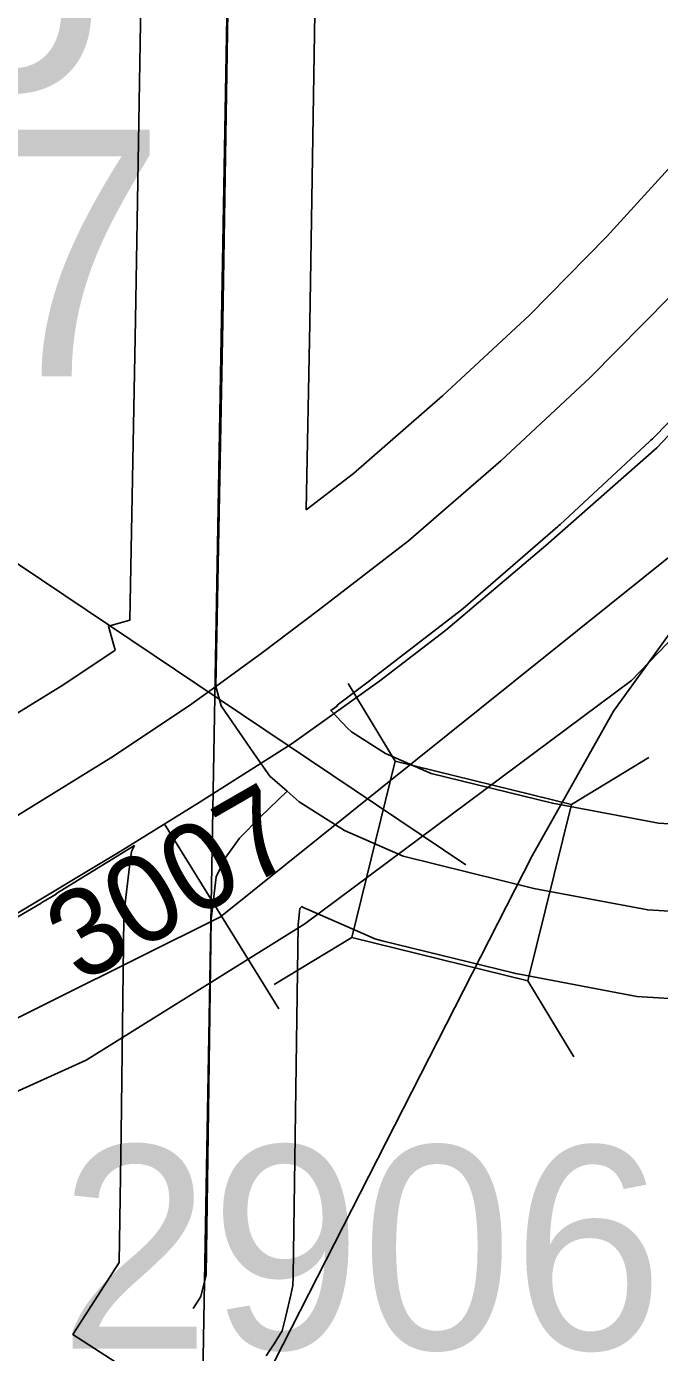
# Model space of a CAD drawing. Extents: x -132.8 to -73.3, y -60 to -26.
# Drawn here: x -114.8659 to -114.6478, y -43.4764 to -43.0196 of the extents above; entities that cross this region are included whole.
import ezdxf

# ---------------------------------------------------------------- set-up
doc = ezdxf.new("R2010")
doc.units = 0
for name, color, linetype in [('tdCoHydroRiver', 7, 'Continuous'), ('tdCoRRCL', 7, 'Continuous'), ('tdCoSecRdNmbr', 7, 'Continuous'), ('tdCoSecRdTxt', 7, 'Continuous'), ('tdCoSecRteBand', 7, 'Continuous'), ('tdCoSecRteCL', 7, 'Continuous'), ('tdCoSectLine', 7, 'Continuous'), ('tdCoStrucSec', 7, 'Continuous'), ('tdCoStrucSecCoName', 7, 'Continuous'), ('tdCoStrucSecFHWANum', 7, 'Continuous'), ('tdCoSurfAsphalt', 7, 'Continuous'), ('tdCoSurfGravel', 7, 'Continuous')]:
    doc.layers.add(name, color=color, linetype=linetype)

msp = doc.modelspace()

# ---------------------------------------------------------------- linework, layer by layer
at = {"layer": 'tdCoHydroRiver'}
msp.add_lwpolyline([(-114.57914, -43.16143), (-114.592, -43.17056), (-114.63906, -43.22142), (-114.6636, -43.2555), (-114.69169, -43.30526), (-114.80131, -43.52016), (-114.83556, -43.56346), (-114.86943, -43.59256), (-114.90304, -43.61064), (-114.98226, -43.62281), (-115.17661, -43.63204), (-115.20799, -43.62493)], dxfattribs=at)
at = {"layer": 'tdCoRRCL'}
msp.add_line((-114.81852, -43.29422), (-114.77902, -43.35797), dxfattribs=at)
for points in [[(-113.49611, -41.52905), (-113.5507, -41.60254), (-113.57539, -41.63668), (-113.63402, -41.72406), (-113.65351, -41.75338), (-113.71311, -41.84422), (-113.7297, -41.86833), (-113.75838, -41.91461), (-114.00053, -42.35685), (-114.13604, -42.56651), (-114.27249, -42.77569), (-114.42891, -42.97648), (-114.5977, -43.16485), (-114.79905, -43.32635), (-115.02786, -43.44013), (-115.25791, -43.53692), (-115.48965, -43.63213)], [(-116.3365, -44.0908), (-116.25733, -44.0203), (-116.087, -43.90327), (-115.91466, -43.83048), (-115.47089, -43.63699), (-115.27157, -43.55859), (-115.18053, -43.51679), (-115.00354, -43.44727), (-114.84543, -43.37567), (-114.77004, -43.32874), (-114.65739, -43.24491), (-114.57142, -43.15566), (-114.51802, -43.10499), (-114.33416, -42.8921), (-113.6984, -41.92905)], [(-114.87082, -43.32612), (-114.83366, -43.30377), (-114.80642, -43.28689), (-114.77444, -43.2666), (-114.74423, -43.24499), (-114.72143, -43.22752), (-114.68694, -43.19835), (-114.64874, -43.16474), (-114.62993, -43.1449), (-114.60269, -43.11721), (-114.55931, -43.06984), (-114.54658, -43.05518), (-114.50083, -43.00336), (-114.46308, -42.95877), (-114.42901, -42.91802), (-114.3642, -42.84096), (-114.3308, -42.79642), (-114.32389, -42.78662), (-114.28314, -42.72271), (-114.24995, -42.67149)]]:
    msp.add_lwpolyline(points, dxfattribs=at)
at = {"layer": 'tdCoSecRteBand'}
for points in [[(-114.89154, -43.26995), (-114.85306, -43.24624), (-114.83535, -43.23449), (-114.83769, -43.22616), (-114.83028, -43.22408), (-114.82833, -43.12068), (-114.82561, -42.95704), (-114.82364, -42.79139), (-114.82364, -42.79127), (-114.82364, -42.79115), (-114.82043, -42.62864)], [(-114.76045, -42.6299), (-114.76365, -42.79222), (-114.76562, -42.95782), (-114.76562, -42.95789), (-114.76562, -42.95796), (-114.76833, -43.12171), (-114.76834, -43.12174), (-114.76834, -43.12178), (-114.76955, -43.18607)], [(-114.76955, -43.18607), (-114.7533, -43.17356), (-114.72253, -43.14684), (-114.69258, -43.11905), (-114.66608, -43.09207), (-114.62559, -43.0477), (-114.58943, -43.00544), (-114.56855, -42.98087), (-114.53729, -42.9437), (-114.53718, -42.94357), (-114.53707, -42.94345), (-114.50379, -42.90474), (-114.46229, -42.85636), (-114.42932, -42.81661), (-114.39868, -42.77624), (-114.38204, -42.75413), (-114.36344, -42.72576), (-114.34012, -42.68917)], [(-114.62289, -43.13372), (-114.65026, -43.16159), (-114.65075, -43.16208), (-114.65125, -43.16255), (-114.68208, -43.19116), (-114.68244, -43.1915), (-114.68282, -43.19182), (-114.71463, -43.21944), (-114.7153, -43.22002), (-114.716, -43.22056), (-114.74707, -43.24448), (-114.74717, -43.24456), (-114.74727, -43.24464), (-114.75892, -43.25345), (-114.7588, -43.2536), (-114.76112, -43.25528), (-114.75532, -43.26136), (-114.7539, -43.26261), (-114.74226, -43.27), (-114.7265, -43.27692), (-114.68469, -43.2872), (-114.64811, -43.2941), (-114.6152, -43.29616)], [(-114.79963, -43.50275), (-114.85001, -43.47015), (-114.83402, -43.44545), (-114.83334, -43.40091), (-114.83236, -43.32671), (-114.83233, -43.32514), (-114.83215, -43.32357), (-114.83042, -43.30902), (-114.82981, -43.30383), (-114.82877, -43.30175), (-114.85579, -43.31841), (-114.85573, -43.31852), (-114.86065, -43.3214), (-114.86065, -43.3214), (-114.86095, -43.32158), (-114.87714, -43.33104)], [(-114.61821, -43.35608), (-114.65372, -43.35386), (-114.65558, -43.35375), (-114.65741, -43.3534), (-114.69662, -43.34601), (-114.69742, -43.34585), (-114.69822, -43.34566), (-114.74335, -43.33456), (-114.74587, -43.33394), (-114.74825, -43.3329), (-114.76847, -43.32402), (-114.77056, -43.3231), (-114.77108, -43.32277), (-114.77172, -43.3235), (-114.77238, -43.32908), (-114.77335, -43.40174), (-114.77335, -43.40177), (-114.77335, -43.4018), (-114.77409, -43.45013), (-114.77414, -43.45335), (-114.77487, -43.45649), (-114.7766, -43.46389), (-114.77778, -43.46898), (-114.78062, -43.47337), (-114.78334, -43.47756)]]:
    msp.add_lwpolyline(points, dxfattribs=at)
at = {"layer": 'tdCoSecRteCL'}
for points in [[(-114.8007, -43.24694), (-114.79833, -43.12121), (-114.79562, -42.95747), (-114.79364, -42.79175), (-114.79044, -42.62923), (-114.78896, -42.57005), (-114.78797, -42.56043), (-114.78649, -42.55698), (-114.78563, -42.55651), (-114.78329, -42.55525), (-114.77762, -42.55451), (-114.76972, -42.55476), (-114.47133, -42.56314), (-114.29229, -42.56807), (-114.23985, -42.57066), (-114.22906, -42.57397)], [(-114.8007, -43.24694), (-114.78461, -43.23526), (-114.76537, -43.22071), (-114.7343, -43.19679), (-114.70249, -43.16917), (-114.67166, -43.14056), (-114.64429, -43.1127), (-114.6031, -43.06757), (-114.56661, -43.0249), (-114.54564, -43.00024), (-114.51433, -42.96301), (-114.48103, -42.92429), (-114.43936, -42.87571), (-114.40582, -42.83526), (-114.37475, -42.79433), (-114.35748, -42.77139), (-114.33825, -42.74205), (-114.31482, -42.7053), (-114.29904, -42.68114), (-114.25736, -42.61677), (-114.23295, -42.58003), (-114.22906, -42.57397)], [(-114.89677, -43.30777), (-114.8761, -43.29568), (-114.83689, -43.27151), (-114.80976, -43.25351), (-114.8007, -43.24694)], [(-114.8007, -43.24694), (-114.79882, -43.25364), (-114.78748, -43.27016), (-114.78205, -43.27781), (-114.77611, -43.28303)], [(-114.80852, -43.46126), (-114.80581, -43.45707), (-114.80408, -43.44967), (-114.80334, -43.40134), (-114.80236, -43.32711), (-114.80063, -43.31256), (-114.79743, -43.30615), (-114.79249, -43.29924), (-114.78534, -43.29184), (-114.77611, -43.28303)], [(-114.77611, -43.28303), (-114.77194, -43.28669), (-114.75641, -43.29655), (-114.73619, -43.30543), (-114.69106, -43.31653), (-114.65185, -43.32392), (-114.61633, -43.32614), (-114.57811, -43.32664), (-114.54507, -43.3291), (-114.51597, -43.33428), (-114.44642, -43.355), (-114.42398, -43.36165), (-114.40549, -43.36535), (-114.39513, -43.36634), (-114.38773, -43.36683)]]:
    msp.add_lwpolyline(points, dxfattribs=at)
at = {"layer": 'tdCoSectLine'}
msp.add_lwpolyline([(-114.80649, -43.55608), (-114.78871, -42.55437)], dxfattribs=at)
at = {"layer": 'tdCoStrucSec'}
for points in [[(-114.75513, -43.24588), (-114.73893, -43.27264), (-114.67818, -43.28757)], [(-114.65142, -43.27138), (-114.67818, -43.28757), (-114.69312, -43.34832)], [(-114.78063, -43.34958), (-114.75387, -43.33338), (-114.73893, -43.27264)], [(-114.67727, -43.37451), (-114.69312, -43.34832), (-114.75387, -43.33338)]]:
    msp.add_lwpolyline(points, dxfattribs=at)
at = {"layer": 'tdCoStrucSecFHWANum'}
msp.add_line((-114.94534, -43.15343), (-114.71459, -43.30844), dxfattribs=at)
at = {"layer": 'tdCoSurfAsphalt'}
msp.add_lwpolyline([(-114.8761, -43.29568), (-114.83689, -43.27151), (-114.80976, -43.25351), (-114.8007, -43.24694), (-114.78461, -43.23526), (-114.76537, -43.22071), (-114.7343, -43.19679), (-114.70249, -43.16917), (-114.67166, -43.14056), (-114.64429, -43.1127), (-114.6031, -43.06757), (-114.56661, -43.0249), (-114.54564, -43.00024), (-114.51433, -42.96301), (-114.48103, -42.92429), (-114.43936, -42.87571), (-114.40582, -42.83526), (-114.37475, -42.79433), (-114.35748, -42.77139), (-114.33825, -42.74205), (-114.31482, -42.7053)], dxfattribs=at)
at = {"layer": 'tdCoSurfGravel'}
for points in [[(-114.8007, -43.24694), (-114.79833, -43.12121), (-114.79562, -42.95747), (-114.79364, -42.79175), (-114.79044, -42.62923), (-114.78896, -42.57005), (-114.78797, -42.56043), (-114.78649, -42.55698), (-114.78563, -42.55651)], [(-114.8007, -43.24694), (-114.79882, -43.25364), (-114.78748, -43.27016), (-114.78205, -43.27781), (-114.77611, -43.28303)], [(-114.80852, -43.46126), (-114.80581, -43.45707), (-114.80408, -43.44967), (-114.80334, -43.40134), (-114.80236, -43.32711), (-114.80063, -43.31256), (-114.79743, -43.30615), (-114.79249, -43.29924), (-114.78534, -43.29184), (-114.77611, -43.28303)], [(-114.77611, -43.28303), (-114.77194, -43.28669), (-114.75641, -43.29655), (-114.73619, -43.30543), (-114.69106, -43.31653), (-114.65185, -43.32392), (-114.61633, -43.32614), (-114.57811, -43.32664), (-114.54507, -43.3291), (-114.51597, -43.33428), (-114.44642, -43.355), (-114.42398, -43.36165), (-114.40549, -43.36535), (-114.39513, -43.36634), (-114.38773, -43.36683), (-114.37639, -43.36511), (-114.35099, -43.35968), (-114.32361, -43.34957), (-114.2881, -43.33453), (-114.26911, -43.32614), (-114.25012, -43.32121), (-114.23114, -43.3185), (-114.20105, -43.31776)]]:
    msp.add_lwpolyline(points, dxfattribs=at)

# ---------------------------------------------------------------- texts
at = {"layer": 'tdCoSecRdNmbr'}
for s, height, rotation, p in [('3007', 0.03, 29.9136, (-114.8474, -43.34968)), ('2906', 0.07, 359.9139, (-114.85471, -43.47507))]:
    msp.add_text(s, height=height, rotation=rotation, dxfattribs=at).set_placement(p)
at = {"layer": 'tdCoSecRdTxt'}
msp.add_text('250TH ST', height=0.08, rotation=37.0079, dxfattribs=at).set_placement((-114.68909, -43.79314))
at = {"layer": 'tdCoStrucSecCoName'}
msp.add_text('NO-25', height=0.085, dxfattribs=at).set_placement((-115.17362, -43.04168))
at = {"layer": 'tdCoStrucSecFHWANum'}
msp.add_text('288837', height=0.085, dxfattribs=at).set_placement((-115.19711, -43.14015))

doc.saveas('drawing.dxf')
